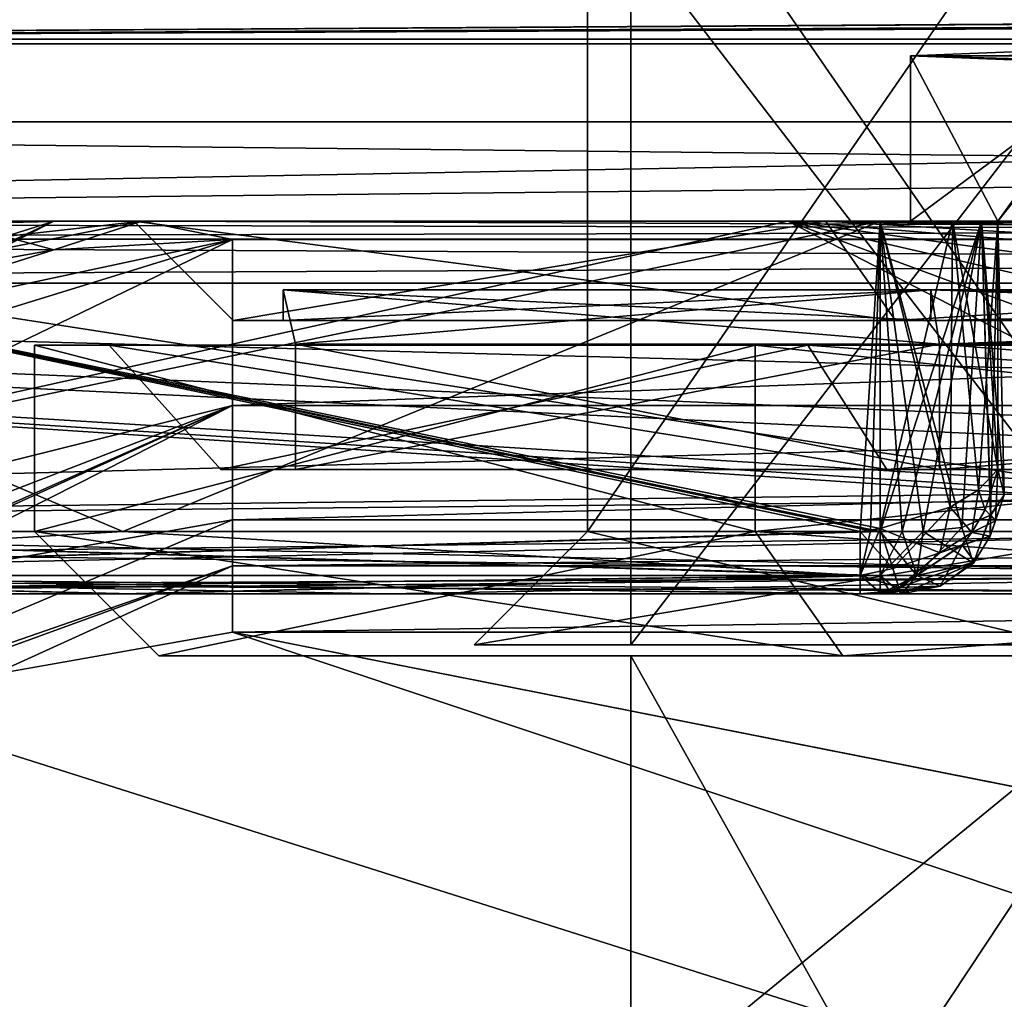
# Model space of a CAD drawing. Header units: metres. Extents: x -205 to 205, y -82 to 82.
# Tile 315 of 426: x 111 to 119, y -49 to -41. Entities that reach past the tile are written whole.
import ezdxf

# ---------------------------------------------------------------- set-up
doc = ezdxf.new("R2010")
doc.units = ezdxf.units.M
doc.layers.add('solid_PRT0003', color=7, linetype='CONTINUOUS')

msp = doc.modelspace()

# ---------------------------------------------------------------- linework, layer by layer
at = {"layer": 'solid_PRT0003'}
for points in [[(0, -75), (0, 75), (200, 75)], [(200, -75), (0, -75), (200, 75)], [(89.953697, -41.035542, 108.5), (173.489243, -37.5, 108.5), (88.489235, -37.5, 108.5)], [(89.953697, -41.035542, 108.5), (172.02478, -41.035538, 108.5), (173.489243, -37.5, 108.5)], [(120.135155, -45, 13.645904), (120.135147, -38.484272, 13.645911), (115.639236, -38.484272, 24.5)], [(115.639236, -45, 24.5), (115.639236, -38.484272, 24.5), (120.135147, -38.484272, 35.354088)], [(115.639236, -45, 24.5), (120.135155, -45, 13.645904), (115.639236, -38.484272, 24.5)], [(120.135155, -45, 35.354095), (115.639236, -45, 24.5), (120.135147, -38.484272, 35.354088)], [(90.963112, -40.026123, 108.410858), (168.489243, -41.072483, 108.410858), (93.489235, -41.072483, 108.410858)], [(90.963112, -40.026123, 108.410858), (171.015366, -40.026123, 108.410858), (168.489243, -41.072483, 108.410858)], [(120.382637, -45.910858, 35.106598), (120.382637, -40.199924, 35.106602), (115.989235, -40.199924, 24.5)], [(115.989235, -45.910858, 24.5), (115.989235, -40.199924, 24.5), (120.382637, -40.199924, 13.893398)], [(115.989235, -45.910858, 24.5), (120.382637, -45.910858, 35.106598), (115.989235, -40.199924, 24.5)], [(120.382637, -45.910858, 13.893401), (115.989235, -45.910858, 24.5), (120.382637, -40.199924, 13.893398)], [(111.887085, -40.722591, 75), (110.791389, -40.722591, 75), (93.489235, -41.072483, 108.410858)], [(150.091385, -40.722591, 75), (111.887085, -40.722591, 75), (93.489235, -41.072483, 108.410858)], [(151.187088, -40.722591, 75), (150.091385, -40.722591, 75), (93.489235, -41.072483, 108.410858)], [(161.731644, -40.722591, 75), (151.187088, -40.722591, 75), (93.489235, -41.072483, 108.410858)], [(165.102692, -40.722591, 75), (161.731644, -40.722591, 75), (93.489235, -41.072483, 108.410858)], [(168.489243, -40.722591, 75), (165.102692, -40.722591, 75), (93.489235, -41.072483, 108.410858)], [(168.489243, -41.072483, 108.410858), (168.489243, -40.722591, 75), (93.489235, -41.072483, 108.410858)], [(89.953697, -41.035542, 108.5), (93.489235, -42.5, 108.5), (172.02478, -41.035538, 108.5)], [(93.489235, -42.5, 108.5), (168.489243, -42.5, 108.5), (172.02478, -41.035538, 108.5)], [(119.947678, -41.104012, 54.124554), (118.239235, -41.170776, 60.499962), (118.941376, -42.5, 56.327274)], [(118.995476, -41.170712, 60.493748), (118.239235, -41.170776, 60.499962), (119.947678, -41.104012, 54.124554)], [(119.947678, -41.104012, 54.124554), (118.941376, -42.5, 56.327274), (122.585304, -42.5, 50.911667)], [(118.239235, -41.170776, 60.499962), (118.239227, -42.5, 60.5), (118.941376, -42.5, 56.327274)], [(118.239235, -41.170776, 60.499962), (119.947632, -41.237541, 66.875359), (118.239227, -42.5, 60.5)], [(118.995476, -41.170712, 60.493748), (120.602341, -41.233509, 66.490295), (118.239235, -41.170776, 60.499962)], [(120.602341, -41.233509, 66.490295), (119.947632, -41.237541, 66.875359), (118.239235, -41.170776, 60.499962)], [(119.947632, -41.237541, 66.875359), (118.941376, -42.5, 64.672729), (118.239227, -42.5, 60.5)], [(119.947632, -41.237541, 66.875359), (122.585304, -42.5, 70.088333), (118.941376, -42.5, 64.672729)], [(168.489243, -41.700001, 106.5), (168.489243, -42.5, 107), (93.489235, -42.5, 107)], [(168.489243, -41.700001, 104.5), (168.489243, -42.5, 105), (93.489235, -42.5, 105)], [(93.489235, -41.700001, 106.5), (93.489235, -42.5, 106), (168.489243, -42.5, 106)], [(93.489235, -41.700001, 106.5), (168.489243, -42.5, 106), (168.489243, -41.700001, 106.5)], [(168.489243, -41.700001, 102.5), (168.489243, -42.5, 103), (93.489235, -42.5, 103)], [(93.489235, -41.700001, 104.5), (93.489235, -42.5, 104), (168.489243, -42.5, 104)], [(168.489243, -41.700001, 104.5), (93.489235, -41.700001, 104.5), (168.489243, -42.5, 104)], [(168.489243, -41.700001, 100.5), (168.489243, -42.5, 101), (93.489235, -42.5, 101)], [(93.489235, -41.700001, 102.5), (93.489235, -42.5, 102), (168.489243, -42.5, 102)], [(168.489243, -41.700001, 102.5), (93.489235, -41.700001, 102.5), (168.489243, -42.5, 102)], [(168.489243, -41.700001, 98.5), (168.489243, -42.5, 99), (93.489235, -42.5, 99)], [(93.489235, -41.700001, 100.5), (93.489235, -42.5, 100), (168.489243, -42.5, 100)], [(168.489243, -41.700001, 100.5), (93.489235, -41.700001, 100.5), (168.489243, -42.5, 100)], [(168.489243, -41.700001, 96.5), (168.489243, -42.5, 97), (93.489235, -42.5, 97)], [(93.489235, -41.700001, 98.5), (93.489235, -42.5, 98), (168.489243, -42.5, 98)], [(168.489243, -41.700001, 98.5), (93.489235, -41.700001, 98.5), (168.489243, -42.5, 98)], [(168.489243, -41.700001, 94.5), (168.489243, -42.5, 95), (93.489235, -42.5, 95)], [(93.489235, -41.700001, 96.5), (93.489235, -42.5, 96), (168.489243, -42.5, 96)], [(168.489243, -41.700001, 96.5), (93.489235, -41.700001, 96.5), (168.489243, -42.5, 96)], [(168.489243, -41.700001, 92.5), (168.489243, -42.5, 93), (93.489235, -42.5, 93)], [(93.489235, -41.700001, 94.5), (93.489235, -42.5, 94), (168.489243, -42.5, 94)], [(168.489243, -41.700001, 94.5), (93.489235, -41.700001, 94.5), (168.489243, -42.5, 94)], [(168.489243, -41.700001, 90.5), (168.489243, -42.5, 91), (93.489235, -42.5, 91)], [(93.489235, -41.700001, 92.5), (93.489235, -42.5, 92), (168.489243, -42.5, 92)], [(168.489243, -41.700001, 92.5), (93.489235, -41.700001, 92.5), (168.489243, -42.5, 92)], [(168.489243, -41.700001, 88.5), (168.489243, -42.5, 89), (93.489235, -42.5, 89)], [(93.489235, -41.700001, 90.5), (93.489235, -42.5, 90), (168.489243, -42.5, 90)], [(168.489243, -41.700001, 90.5), (93.489235, -41.700001, 90.5), (168.489243, -42.5, 90)], [(168.489243, -41.700001, 86.5), (168.489243, -42.5, 87), (93.489235, -42.5, 87)], [(93.489235, -41.700001, 88.5), (93.489235, -42.5, 88), (168.489243, -42.5, 88)], [(168.489243, -41.700001, 88.5), (93.489235, -41.700001, 88.5), (168.489243, -42.5, 88)], [(168.489243, -41.700001, 84.5), (168.489243, -42.5, 85), (93.489235, -42.5, 85)], [(93.489235, -41.700001, 86.5), (93.489235, -42.5, 86), (168.489243, -42.5, 86)], [(168.489243, -41.700001, 86.5), (93.489235, -41.700001, 86.5), (168.489243, -42.5, 86)], [(168.489243, -41.700001, 82.5), (168.489243, -42.5, 83), (93.489235, -42.5, 83)], [(93.489235, -41.700001, 84.5), (93.489235, -42.5, 84), (168.489243, -42.5, 84)], [(168.489243, -41.700001, 84.5), (93.489235, -41.700001, 84.5), (168.489243, -42.5, 84)], [(168.489243, -41.700001, 80.5), (168.489243, -42.5, 81), (93.489235, -42.5, 81)], [(93.489235, -41.700001, 82.5), (93.489235, -42.5, 82), (168.489243, -42.5, 82)], [(168.489243, -41.700001, 82.5), (93.489235, -41.700001, 82.5), (168.489243, -42.5, 82)], [(168.489243, -41.700001, 78.5), (168.489243, -42.5, 79), (93.489235, -42.5, 79)], [(93.489235, -41.700001, 80.5), (93.489235, -42.5, 80), (168.489243, -42.5, 80)], [(168.489243, -41.700001, 80.5), (93.489235, -41.700001, 80.5), (168.489243, -42.5, 80)], [(168.489243, -41.700001, 76.5), (168.489243, -42.5, 77), (93.489235, -42.5, 77)], [(93.489235, -41.700001, 78.5), (93.489235, -42.5, 78), (168.489243, -42.5, 78)], [(168.489243, -41.700001, 78.5), (93.489235, -41.700001, 78.5), (168.489243, -42.5, 78)], [(93.489235, -41.700001, 76.5), (93.489235, -42.5, 76), (168.489243, -42.5, 76)], [(168.489243, -41.700001, 76.5), (93.489235, -41.700001, 76.5), (168.489243, -42.5, 76)], [(93.489235, -41.700001, 106.5), (168.489243, -41.700001, 106.5), (93.489235, -42.5, 107)], [(168.489243, -41.700001, 104.5), (93.489235, -42.5, 105), (93.489235, -41.700001, 104.5)], [(168.489243, -41.700001, 102.5), (93.489235, -42.5, 103), (93.489235, -41.700001, 102.5)], [(168.489243, -41.700001, 100.5), (93.489235, -42.5, 101), (93.489235, -41.700001, 100.5)], [(168.489243, -41.700001, 98.5), (93.489235, -42.5, 99), (93.489235, -41.700001, 98.5)], [(168.489243, -41.700001, 96.5), (93.489235, -42.5, 97), (93.489235, -41.700001, 96.5)], [(168.489243, -41.700001, 94.5), (93.489235, -42.5, 95), (93.489235, -41.700001, 94.5)], [(168.489243, -41.700001, 92.5), (93.489235, -42.5, 93), (93.489235, -41.700001, 92.5)], [(168.489243, -41.700001, 90.5), (93.489235, -42.5, 91), (93.489235, -41.700001, 90.5)], [(168.489243, -41.700001, 88.5), (93.489235, -42.5, 89), (93.489235, -41.700001, 88.5)], [(168.489243, -41.700001, 86.5), (93.489235, -42.5, 87), (93.489235, -41.700001, 86.5)], [(168.489243, -41.700001, 84.5), (93.489235, -42.5, 85), (93.489235, -41.700001, 84.5)], [(168.489243, -41.700001, 82.5), (93.489235, -42.5, 83), (93.489235, -41.700001, 82.5)], [(168.489243, -41.700001, 80.5), (93.489235, -42.5, 81), (93.489235, -41.700001, 80.5)], [(168.489243, -41.700001, 78.5), (93.489235, -42.5, 79), (93.489235, -41.700001, 78.5)], [(168.489243, -41.700001, 76.5), (93.489235, -42.5, 77), (93.489235, -41.700001, 76.5)], [(93.489235, -42.5, 108.5), (168.489243, -42.5, 107), (168.489243, -42.5, 108.5)], [(93.489235, -42.5, 108.5), (93.489235, -42.5, 107), (168.489243, -42.5, 107)], [(93.489235, -42.5, 106), (168.489243, -42.5, 105), (168.489243, -42.5, 106)], [(93.489235, -42.5, 106), (93.489235, -42.5, 105), (168.489243, -42.5, 105)], [(93.489235, -42.5, 104), (168.489243, -42.5, 103), (168.489243, -42.5, 104)], [(93.489235, -42.5, 104), (93.489235, -42.5, 103), (168.489243, -42.5, 103)], [(93.489235, -42.5, 102), (168.489243, -42.5, 101), (168.489243, -42.5, 102)], [(93.489235, -42.5, 102), (93.489235, -42.5, 101), (168.489243, -42.5, 101)], [(93.489235, -42.5, 100), (168.489243, -42.5, 99), (168.489243, -42.5, 100)], [(93.489235, -42.5, 100), (93.489235, -42.5, 99), (168.489243, -42.5, 99)], [(93.489235, -42.5, 98), (168.489243, -42.5, 97), (168.489243, -42.5, 98)], [(93.489235, -42.5, 98), (93.489235, -42.5, 97), (168.489243, -42.5, 97)], [(93.489235, -42.5, 96), (168.489243, -42.5, 95), (168.489243, -42.5, 96)], [(93.489235, -42.5, 96), (93.489235, -42.5, 95), (168.489243, -42.5, 95)], [(93.489235, -42.5, 94), (168.489243, -42.5, 93), (168.489243, -42.5, 94)], [(93.489235, -42.5, 94), (93.489235, -42.5, 93), (168.489243, -42.5, 93)], [(93.489235, -42.5, 92), (168.489243, -42.5, 91), (168.489243, -42.5, 92)], [(93.489235, -42.5, 92), (93.489235, -42.5, 91), (168.489243, -42.5, 91)], [(93.489235, -42.5, 90), (168.489243, -42.5, 89), (168.489243, -42.5, 90)], [(93.489235, -42.5, 90), (93.489235, -42.5, 89), (168.489243, -42.5, 89)], [(93.489235, -42.5, 88), (168.489243, -42.5, 87), (168.489243, -42.5, 88)], [(93.489235, -42.5, 88), (93.489235, -42.5, 87), (168.489243, -42.5, 87)], [(93.489235, -42.5, 86), (168.489243, -42.5, 85), (168.489243, -42.5, 86)], [(93.489235, -42.5, 86), (93.489235, -42.5, 85), (168.489243, -42.5, 85)], [(93.489235, -42.5, 84), (168.489243, -42.5, 83), (168.489243, -42.5, 84)], [(93.489235, -42.5, 84), (93.489235, -42.5, 83), (168.489243, -42.5, 83)], [(93.489235, -42.5, 82), (168.489243, -42.5, 81), (168.489243, -42.5, 82)], [(93.489235, -42.5, 82), (93.489235, -42.5, 81), (168.489243, -42.5, 81)], [(93.489235, -42.5, 80), (168.489243, -42.5, 79), (168.489243, -42.5, 80)], [(93.489235, -42.5, 80), (93.489235, -42.5, 79), (168.489243, -42.5, 79)], [(93.489235, -42.5, 78), (168.489243, -42.5, 77), (168.489243, -42.5, 78)], [(93.489235, -42.5, 78), (93.489235, -42.5, 77), (168.489243, -42.5, 77)], [(93.489235, -42.5, 76), (168.489243, -42.5, 75.5), (168.489243, -42.5, 76)], [(93.489235, -42.5, 76), (93.489235, -42.5, 75.5), (168.489243, -42.5, 75.5)], [(93.489235, -42.646446, 75.146446), (168.489243, -42.5, 75.5), (93.489235, -42.5, 75.5)], [(168.489243, -42.646446, 75.146446), (168.489243, -42.5, 75.5), (93.489235, -42.646446, 75.146446)], [(130.989243, -42.5, 43.5), (168.489243, -42.5, 45.5), (93.489235, -42.5, 45.5)], [(168.489243, -42.646446, 45.853554), (93.489235, -42.5, 45.5), (168.489243, -42.5, 45.5)], [(93.489235, -42.5, 45.5), (110.013802, -42.5, 14.774105), (111.528358, -42.5, 13.824964)], [(111.989235, -42.5, 24.5), (93.489235, -42.5, 45.5), (111.528358, -42.5, 13.824964)], [(117.554207, -42.5, 37.935024), (130.989243, -42.5, 43.5), (93.489235, -42.5, 45.5)], [(111.989235, -42.5, 24.5), (117.554207, -42.5, 37.935024), (93.489235, -42.5, 45.5)], [(93.489235, -42.646446, 45.853554), (93.489235, -42.5, 45.5), (168.489243, -42.646446, 45.853554)], [(122.097527, -45, 48), (105.989258, -42.5, 48), (105.967438, -45, 48)], [(105.967438, -45, 73), (117.250977, -42.5, 73), (122.097527, -45, 73)], [(105.967438, -45, 73), (105.989258, -42.5, 73), (117.250977, -42.5, 73)], [(105.989258, -42.5, 57), (105.967438, -45, 57), (111.900681, -45, 57)], [(105.967438, -45, 55), (105.989258, -42.5, 55), (117.996452, -42.5, 55)], [(117.996452, -45, 55), (105.967438, -45, 55), (117.996452, -42.5, 55)], [(111.900681, -45, 64), (105.967438, -45, 64), (105.989258, -42.5, 64)], [(105.967438, -45, 66), (117.996452, -45, 66), (105.989258, -42.5, 66)], [(122.097527, -45, 48), (117.251396, -42.5, 48), (105.989258, -42.5, 48)], [(105.989258, -42.5, 55), (105.989258, -42.5, 48), (117.251396, -42.5, 48)], [(105.989258, -42.5, 55), (117.251396, -42.5, 48), (117.996452, -42.5, 55)], [(117.996452, -42.5, 66), (117.250977, -42.5, 73), (105.989258, -42.5, 73)], [(105.989258, -42.5, 66), (117.996452, -42.5, 66), (105.989258, -42.5, 73)], [(105.989258, -42.5, 57), (117.916153, -44.993767, 57), (117.996452, -44.975231, 57)], [(117.996452, -42.5, 57), (105.989258, -42.5, 57), (117.996452, -44.975231, 57)], [(105.989258, -42.5, 57), (117.833916, -45, 57), (117.916153, -44.993767, 57)], [(105.989258, -42.5, 57), (111.900681, -45, 57), (117.833916, -45, 57)], [(105.989258, -42.5, 64), (105.989258, -42.5, 57), (117.996452, -42.5, 57)], [(105.989258, -42.5, 64), (117.996452, -42.5, 57), (117.996452, -42.5, 64)], [(111.900681, -45, 64), (105.989258, -42.5, 64), (117.996452, -42.5, 64)], [(117.996452, -45, 66), (117.996452, -42.5, 66), (105.989258, -42.5, 66)], [(111.338242, -42.502602, 13.83226), (108.55529, -43.914734, 12.646502), (108.520813, -43.964466, 12.5)], [(110.143333, -42.880436, 12.5), (111.338242, -42.502602, 13.83226), (108.520813, -43.964466, 12.5)], [(111.338242, -42.502602, 13.83226), (108.587418, -43.790237, 12.882648), (108.55529, -43.914734, 12.646502)], [(111.338242, -42.502602, 13.83226), (110.005211, -42.53315, 14.375245), (108.587418, -43.790237, 12.882648)], [(111.338242, -42.502602, 13.83226), (110.013802, -42.5, 14.774105), (110.005211, -42.53315, 14.375245)], [(111.338242, -42.502602, 13.83226), (111.528358, -42.5, 13.824964), (110.013802, -42.5, 14.774105)], [(110.143333, -42.880436, 12.5), (112.056351, -42.5, 3.5), (112.056351, -42.5, 12.5)], [(110.143333, -42.880436, 12.5), (112.056351, -42.5, 12.5), (111.338242, -42.502602, 13.83226)], [(110.950867, -42.623741, 3.5), (112.056351, -42.5, 3.5), (110.143333, -42.880436, 12.5)], [(110.950867, -42.623741, 3.5), (111.344574, -42.731644, 3.5), (112.056351, -42.5, 3.5)], [(111.338242, -42.502602, 13.83226), (112.056351, -42.5, 12.5), (111.528358, -42.5, 13.824964)], [(112.056351, -42.5, 3.5), (111.344574, -42.731644, 3.5), (112.783806, -42.647507, 3.5)], [(111.989235, -42.5, 24.5), (111.528358, -42.5, 13.824964), (112.056351, -42.5, 12.5)], [(117.833916, -45, 64), (111.900681, -45, 64), (117.996452, -42.5, 64)], [(117.554207, -42.5, 11.064974), (111.989235, -42.5, 24.5), (112.056351, -42.5, 12.5)], [(118.119934, -43.299999, 37.369385), (117.554207, -42.5, 37.935024), (111.989235, -42.5, 24.5)], [(112.789238, -43.299999, 24.5), (111.989235, -42.5, 24.5), (117.554207, -42.5, 11.064974)], [(118.119934, -43.299999, 37.369385), (111.989235, -42.5, 24.5), (112.789238, -43.299999, 24.5)], [(112.056351, -42.5, 3.5), (112.783806, -42.647507, 3.5), (149.216187, -42.647507, 3.5)], [(112.056351, -42.5, 3.5), (149.216187, -42.647507, 3.5), (149.922119, -42.5, 3.5)], [(130.989243, -42.5, 5.5), (112.056351, -42.5, 12.5), (112.056351, -42.5, 3.5)], [(117.554207, -42.5, 11.064974), (112.056351, -42.5, 12.5), (130.989243, -42.5, 5.5)], [(130.989243, -42.5, 5.5), (112.056351, -42.5, 3.5), (149.922119, -42.5, 3.5)], [(112.789238, -43.299999, 24.5), (117.554207, -42.5, 11.064974), (118.119934, -43.299999, 11.630616)], [(117.250977, -42.5, 73), (128.42749, -42.5, 73), (122.097527, -45, 73)], [(122.585304, -42.5, 70.088333), (128.42749, -42.5, 73), (117.250977, -42.5, 73)], [(118.811081, -42.5, 65.579964), (122.585304, -42.5, 70.088333), (117.250977, -42.5, 73)], [(117.996452, -42.5, 66), (118.811081, -42.5, 65.579964), (117.250977, -42.5, 73)], [(128.42749, -42.577667, 48), (128.42749, -42.5, 48), (117.251396, -42.5, 48)], [(122.585304, -42.5, 50.911667), (117.251396, -42.5, 48), (128.42749, -42.5, 48)], [(128.42749, -42.655334, 48), (128.42749, -42.577667, 48), (117.251396, -42.5, 48)], [(127.877182, -43.372204, 48), (128.42749, -42.655334, 48), (117.251396, -42.5, 48)], [(126.983681, -43.834423, 48), (127.877182, -43.372204, 48), (117.251396, -42.5, 48)], [(125.476173, -44.396141, 48), (126.983681, -43.834423, 48), (117.251396, -42.5, 48)], [(123.635963, -44.863613, 48), (125.476173, -44.396141, 48), (117.251396, -42.5, 48)], [(122.097527, -45, 48), (123.635963, -44.863613, 48), (117.251396, -42.5, 48)], [(122.585304, -42.5, 50.911667), (117.996452, -42.5, 55), (117.251396, -42.5, 48)], [(118.119934, -43.299999, 11.630616), (117.554207, -42.5, 11.064974), (130.989243, -42.5, 5.5)], [(130.989243, -43.299999, 42.700001), (130.989243, -42.5, 43.5), (117.554207, -42.5, 37.935024)], [(118.119934, -43.299999, 37.369385), (130.989243, -43.299999, 42.700001), (117.554207, -42.5, 37.935024)], [(117.916153, -44.993767, 64), (117.833916, -45, 64), (117.996452, -42.5, 64)], [(117.996452, -44.975231, 64), (117.916153, -44.993767, 64), (117.996452, -42.5, 64)], [(118.557808, -44.80357, 56.827576), (117.996452, -42.5, 57), (117.996452, -44.975231, 57)], [(118.239227, -42.5, 60.5), (117.996452, -42.5, 64), (117.996452, -42.5, 57)], [(118.576424, -42.5, 56.814644), (118.239227, -42.5, 60.5), (117.996452, -42.5, 57)], [(118.557808, -44.80357, 56.827576), (118.576424, -42.5, 56.814644), (117.996452, -42.5, 57)], [(118.811081, -42.5, 55.42004), (117.996452, -45, 55), (117.996452, -42.5, 55)], [(122.585304, -42.5, 50.911667), (118.811081, -42.5, 55.42004), (117.996452, -42.5, 55)], [(118.171341, -45, 55.015411), (117.996452, -45, 55), (118.811081, -42.5, 55.42004)], [(118.576424, -42.5, 64.185356), (117.996452, -44.975231, 64), (117.996452, -42.5, 64)], [(118.576424, -42.5, 64.185356), (117.996452, -42.5, 64), (118.239227, -42.5, 60.5)], [(118.557884, -44.803532, 64.172478), (117.996452, -44.975231, 64), (118.576424, -42.5, 64.185356)], [(118.652084, -44.96714, 65.755074), (118.811081, -42.5, 65.579964), (117.996452, -42.5, 66)], [(118.171341, -45, 65.984589), (117.996452, -42.5, 66), (117.996452, -45, 66)], [(118.340851, -45, 65.93882), (117.996452, -42.5, 66), (118.171341, -45, 65.984589)], [(118.652084, -44.96714, 65.755074), (117.996452, -42.5, 66), (118.340851, -45, 65.93882)], [(118.119934, -43.299999, 11.630616), (130.989243, -42.5, 5.5), (130.989243, -43.299999, 6.3)], [(118.340851, -45, 55.061176), (118.171341, -45, 55.015411), (118.811081, -42.5, 55.42004)], [(118.576424, -42.5, 64.185356), (118.239227, -42.5, 60.5), (118.941376, -42.5, 64.672729)], [(118.576424, -42.5, 56.814644), (118.941376, -42.5, 56.327274), (118.239227, -42.5, 60.5)], [(118.652275, -44.967075, 55.245087), (118.340851, -45, 55.061176), (118.811081, -42.5, 55.42004)], [(118.787514, -44.662399, 56.611729), (118.576424, -42.5, 56.814644), (118.557808, -44.80357, 56.827576)], [(118.787575, -44.662354, 64.388344), (118.557884, -44.803532, 64.172478), (118.576424, -42.5, 64.185356)], [(118.787575, -44.662354, 64.388344), (118.576424, -42.5, 64.185356), (118.941376, -42.5, 64.672729)], [(118.941376, -44.5, 56.327274), (118.941376, -42.5, 56.327274), (118.576424, -42.5, 56.814644)], [(118.941376, -44.5, 56.327274), (118.576424, -42.5, 56.814644), (118.787514, -44.662399, 56.611729)], [(118.652084, -44.96714, 65.755074), (118.884918, -44.86681, 65.458931), (118.811081, -42.5, 65.579964)], [(118.88456, -44.867088, 55.540375), (118.652275, -44.967075, 55.245087), (118.811081, -42.5, 55.42004)], [(118.941376, -44.5, 64.672729), (118.787575, -44.662354, 64.388344), (118.941376, -42.5, 64.672729)], [(118.811081, -42.5, 65.579964), (118.941376, -42.5, 64.672729), (122.585304, -42.5, 70.088333)], [(118.941376, -44.5, 64.672729), (118.941376, -42.5, 64.672729), (118.811081, -42.5, 65.579964)], [(122.585304, -42.5, 50.911667), (118.941376, -42.5, 56.327274), (118.811081, -42.5, 55.42004)], [(118.88456, -44.867088, 55.540375), (118.811081, -42.5, 55.42004), (118.941376, -42.5, 56.327274)], [(118.993294, -44.704075, 65.079422), (118.941376, -44.5, 64.672729), (118.811081, -42.5, 65.579964)], [(118.884918, -44.86681, 65.458931), (118.993294, -44.704075, 65.079422), (118.811081, -42.5, 65.579964)], [(118.993263, -44.704212, 55.920277), (118.88456, -44.867088, 55.540375), (118.941376, -42.5, 56.327274)], [(118.993263, -44.704212, 55.920277), (118.941376, -42.5, 56.327274), (118.941376, -44.5, 56.327274)], [(110.950867, -42.623741, 3.5), (109.900154, -42.988811, 3.5), (111.344574, -42.731644, 3.5)], [(93.489235, -42.646446, 45.853554), (168.489243, -43, 46), (93.489235, -43, 46)], [(93.489235, -42.646446, 45.853554), (168.489243, -42.646446, 45.853554), (168.489243, -43, 46)], [(168.489243, -42.646446, 75.146446), (93.489235, -43, 75), (168.489243, -43, 75)], [(168.489243, -42.646446, 75.146446), (93.489235, -42.646446, 75.146446), (93.489235, -43, 75)], [(107.070961, -45.414322, 3.196684), (112.783806, -43.983814, 3.112886), (112.783806, -42.647507, 3.5)], [(108.520813, -43.964466, 3.444855), (107.070961, -45.414322, 3.196684), (112.783806, -42.647507, 3.5)], [(109.155533, -43.427498, 3.489896), (108.520813, -43.964466, 3.444855), (112.783806, -42.647507, 3.5)], [(111.344574, -42.731644, 3.5), (109.155533, -43.427498, 3.489896), (112.783806, -42.647507, 3.5)], [(112.783806, -43.983814, 3.112886), (149.216187, -43.983814, 3.112886), (149.216187, -42.647507, 3.5)], [(112.783806, -43.983814, 3.112886), (149.216187, -42.647507, 3.5), (112.783806, -42.647507, 3.5)], [(111.344574, -42.731644, 3.5), (109.900154, -42.988811, 3.5), (109.155533, -43.427498, 3.489896)], [(93.489235, -45, 46), (168.489243, -43, 46), (130.989243, -44.558178, 46)], [(93.489235, -43, 46), (168.489243, -43, 46), (93.489235, -45, 46)], [(168.489243, -45, 75), (93.489235, -43, 75), (130.989227, -44.558178, 75)], [(168.489243, -43, 75), (93.489235, -43, 75), (168.489243, -45, 75)], [(93.489235, -43, 75), (128.312805, -44.668198, 75), (130.989227, -44.558178, 75)], [(93.489235, -43, 75), (125.052086, -44.940296, 75), (128.312805, -44.668198, 75)], [(93.489235, -43, 75), (124.378845, -44.985603, 75), (125.052086, -44.940296, 75)], [(93.489235, -43, 75), (123.773804, -45, 75), (124.378845, -44.985603, 75)], [(93.489235, -43, 75), (93.489235, -45, 75), (123.773804, -45, 75)], [(113.189232, -43.054077, 24.5), (113.189247, -43.299999, 24.499985), (118.403053, -43.299999, 11.913191)], [(118.402733, -43.054077, 37.086502), (113.189247, -43.299999, 24.499985), (113.189232, -43.054077, 24.5)], [(113.189232, -43.054077, 24.5), (118.403053, -43.299999, 11.913191), (118.402733, -43.054077, 11.913499)], [(113.189232, -43.054077, 24.5), (113.289238, -43.489967, 24.5), (118.473442, -43.489967, 37.015789)], [(113.189232, -43.054077, 24.5), (118.402733, -43.054077, 11.913499), (113.289238, -43.489967, 24.5)], [(118.402733, -43.054077, 37.086502), (113.189232, -43.054077, 24.5), (118.473442, -43.489967, 37.015789)], [(118.402733, -43.054077, 37.086502), (118.403122, -43.299999, 37.08688), (113.189247, -43.299999, 24.499985)], [(118.402733, -43.054077, 11.913499), (118.473442, -43.489967, 11.98421), (113.289238, -43.489967, 24.5)], [(118.402733, -43.054077, 37.086502), (130.989243, -43.054077, 42.299999), (118.403122, -43.299999, 37.08688)], [(118.402733, -43.054077, 11.913499), (118.403053, -43.299999, 11.913191), (130.989243, -43.299999, 6.7)], [(118.402733, -43.054077, 11.913499), (130.989243, -43.299999, 6.7), (130.989243, -43.054077, 6.7)], [(118.402733, -43.054077, 37.086502), (118.473442, -43.489967, 37.015789), (130.989243, -43.489967, 42.200001)], [(118.402733, -43.054077, 37.086502), (130.989243, -43.489967, 42.200001), (130.989243, -43.266361, 42.225319)], [(118.402733, -43.054077, 11.913499), (130.989243, -43.054077, 6.7), (118.473442, -43.489967, 11.98421)], [(118.402733, -43.054077, 37.086502), (130.989243, -43.266361, 42.225319), (130.989243, -43.054077, 42.299999)], [(130.989243, -43.054077, 42.299999), (130.989243, -43.299999, 42.299999), (118.403122, -43.299999, 37.08688)], [(130.989243, -43.266361, 6.77468), (118.473442, -43.489967, 11.98421), (130.989243, -43.054077, 6.7)], [(130.989243, -43.266361, 6.77468), (130.989243, -43.489967, 6.8), (118.473442, -43.489967, 11.98421)], [(113.189247, -43.299999, 24.499985), (112.789238, -43.299999, 24.5), (118.119934, -43.299999, 11.630616)], [(113.189247, -43.299999, 24.499985), (118.119934, -43.299999, 37.369385), (112.789238, -43.299999, 24.5)], [(118.403053, -43.299999, 11.913191), (113.189247, -43.299999, 24.499985), (118.119934, -43.299999, 11.630616)], [(113.189247, -43.299999, 24.499985), (118.403122, -43.299999, 37.08688), (118.119934, -43.299999, 37.369385)], [(130.989243, -43.299999, 42.299999), (130.989243, -43.299999, 42.700001), (118.119934, -43.299999, 37.369385)], [(118.403053, -43.299999, 11.913191), (118.119934, -43.299999, 11.630616), (130.989243, -43.299999, 6.3)], [(118.403122, -43.299999, 37.08688), (130.989243, -43.299999, 42.299999), (118.119934, -43.299999, 37.369385)], [(130.989243, -43.299999, 6.7), (118.403053, -43.299999, 11.913191), (130.989243, -43.299999, 6.3)], [(111.189232, -43.5, 24.499994), (111.789238, -43.5, 24.500004), (116.988441, -43.5, 10.499375)], [(116.988457, -43.5, 38.500641), (111.789238, -43.5, 24.500004), (111.189232, -43.5, 24.499994)], [(116.988441, -43.5, 10.499375), (116.988518, -45, 10.499286), (111.189232, -45, 24.5)], [(111.189232, -43.5, 24.499994), (111.189232, -45, 24.5), (116.988518, -45, 38.500713)], [(111.189232, -43.5, 24.499994), (116.988441, -43.5, 10.499375), (111.189232, -45, 24.5)], [(116.988457, -43.5, 38.500641), (111.189232, -43.5, 24.499994), (116.988518, -45, 38.500713)], [(112.689247, -44.5, 24.499998), (111.789238, -43.5, 24.500004), (117.412704, -43.5, 38.076363)], [(116.988457, -43.5, 38.500641), (117.412704, -43.5, 38.076363), (111.789238, -43.5, 24.500004)], [(118.049126, -44.5, 11.560001), (117.41272, -43.5, 10.92362), (111.789238, -43.5, 24.500004)], [(116.988441, -43.5, 10.499375), (111.789238, -43.5, 24.500004), (117.41272, -43.5, 10.92362)], [(112.689247, -44.5, 24.499998), (118.049126, -44.5, 11.560001), (111.789238, -43.5, 24.500004)], [(118.049141, -44.5, 37.440014), (112.689247, -44.5, 24.499998), (117.412704, -43.5, 38.076363)], [(113.289238, -43.489967, 24.5), (113.289246, -44.5, 24.5), (118.473389, -44.5, 37.015736)], [(113.289238, -43.489967, 24.5), (118.473442, -43.489967, 11.98421), (113.289246, -44.5, 24.5)], [(118.473442, -43.489967, 37.015789), (113.289238, -43.489967, 24.5), (118.473389, -44.5, 37.015736)], [(118.473442, -43.489967, 11.98421), (118.473404, -44.5, 11.98425), (113.289246, -44.5, 24.5)], [(116.988441, -43.5, 10.499375), (117.41272, -43.5, 10.92362), (130.989243, -43.5, 5.3)], [(116.988441, -43.5, 10.499375), (130.989243, -43.5, 5.3), (130.989243, -43.5, 4.7)], [(116.988441, -43.5, 10.499375), (130.989243, -43.5, 4.7), (116.988518, -45, 10.499286)], [(130.989243, -43.5, 44.299999), (117.412704, -43.5, 38.076363), (116.988457, -43.5, 38.500641)], [(116.988457, -43.5, 38.500641), (116.988518, -45, 38.500713), (130.989243, -45, 44.299999)], [(130.989243, -43.5, 44.299999), (116.988457, -43.5, 38.500641), (130.989243, -45, 44.299999)], [(130.989243, -43.5, 4.7), (130.989243, -45, 4.7), (116.988518, -45, 10.499286)], [(118.049141, -44.5, 37.440014), (117.412704, -43.5, 38.076363), (130.989243, -43.5, 43.700001)], [(130.989243, -43.5, 44.299999), (130.989243, -43.5, 43.700001), (117.412704, -43.5, 38.076363)], [(130.989243, -44.5, 6.2), (130.989243, -43.5, 5.3), (117.41272, -43.5, 10.92362)], [(118.049126, -44.5, 11.560001), (130.989243, -44.5, 6.2), (117.41272, -43.5, 10.92362)], [(118.049141, -44.5, 37.440014), (130.989243, -43.5, 43.700001), (130.989243, -44.5, 42.799999)], [(118.473442, -43.489967, 37.015789), (118.473389, -44.5, 37.015736), (130.989243, -44.5, 42.200001)], [(130.989243, -43.489967, 6.8), (130.989243, -44.5, 6.8), (118.473404, -44.5, 11.98425)], [(118.473442, -43.489967, 11.98421), (130.989243, -43.489967, 6.8), (118.473404, -44.5, 11.98425)], [(118.473442, -43.489967, 37.015789), (130.989243, -44.5, 42.200001), (130.989243, -43.489967, 42.200001)], [(107.070961, -45.414322, 3.196684), (105.803764, -46.681515, 3.004873), (112.783806, -43.983814, 3.112886)], [(106.086479, -47.01844, 2.585031), (112.783806, -43.983814, 3.112886), (105.803764, -46.681515, 3.004873)], [(106.086479, -47.01844, 2.585031), (106.295685, -47.267757, 2.071429), (112.783806, -43.983814, 3.112886)], [(109.331551, -45.515003, 2.071429), (112.783806, -43.983814, 3.112886), (106.295685, -47.267757, 2.071429)], [(109.331551, -45.515003, 2.071429), (112.783806, -44.906277, 2.071429), (112.783806, -43.983814, 3.112886)], [(112.783806, -44.906277, 2.071429), (149.216187, -44.906277, 2.071429), (149.216187, -43.983814, 3.112886)], [(112.783806, -43.983814, 3.112886), (112.783806, -44.906277, 2.071429), (149.216187, -43.983814, 3.112886)], [(113.289246, -44.5, 24.5), (118.049126, -44.5, 11.560001), (112.689247, -44.5, 24.499998)], [(113.289246, -44.5, 24.5), (112.689247, -44.5, 24.499998), (118.049141, -44.5, 37.440014)], [(113.289246, -44.5, 24.5), (118.473404, -44.5, 11.98425), (118.049126, -44.5, 11.560001)], [(118.473389, -44.5, 37.015736), (113.289246, -44.5, 24.5), (118.049141, -44.5, 37.440014)], [(130.989243, -44.5, 6.8), (130.989243, -44.5, 6.2), (118.049126, -44.5, 11.560001)], [(118.473404, -44.5, 11.98425), (130.989243, -44.5, 6.8), (118.049126, -44.5, 11.560001)], [(118.473389, -44.5, 37.015736), (118.049141, -44.5, 37.440014), (130.989243, -44.5, 42.799999)], [(130.989243, -44.5, 42.200001), (118.473389, -44.5, 37.015736), (130.989243, -44.5, 42.799999)], [(118.840485, -44.825153, 56.455372), (118.941376, -44.5, 56.327274), (118.787514, -44.662399, 56.611729)], [(118.840462, -44.825199, 64.544601), (118.787575, -44.662354, 64.388344), (118.941376, -44.5, 64.672729)], [(118.922882, -44.911888, 64.886009), (118.840462, -44.825199, 64.544601), (118.941376, -44.5, 64.672729)], [(118.922867, -44.911964, 56.113945), (118.941376, -44.5, 56.327274), (118.840485, -44.825153, 56.455372)], [(118.922867, -44.911964, 56.113945), (118.993263, -44.704212, 55.920277), (118.941376, -44.5, 56.327274)], [(118.922882, -44.911888, 64.886009), (118.941376, -44.5, 64.672729), (118.993294, -44.704075, 65.079422)], [(130.989243, -44.558178, 46), (128.312836, -44.668194, 46), (93.489235, -45, 46)], [(128.312836, -44.668194, 46), (123.773804, -45, 46), (93.489235, -45, 46)], [(118.840485, -44.825153, 56.455372), (118.787514, -44.662399, 56.611729), (118.557808, -44.80357, 56.827576)], [(118.733604, -45.007656, 64.488899), (118.557884, -44.803532, 64.172478), (118.787575, -44.662354, 64.388344)], [(118.840462, -44.825199, 64.544601), (118.733604, -45.007656, 64.488899), (118.787575, -44.662354, 64.388344)], [(118.8797, -45.037056, 56.035065), (118.88456, -44.867088, 55.540375), (118.993263, -44.704212, 55.920277)], [(118.922867, -44.911964, 56.113945), (118.8797, -45.037056, 56.035065), (118.993263, -44.704212, 55.920277)], [(118.922882, -44.911888, 64.886009), (118.993294, -44.704075, 65.079422), (118.884918, -44.86681, 65.458931)], [(118.096985, -45.29686, 64.130623), (117.996452, -44.975231, 64), (118.557884, -44.803532, 64.172478)], [(118.476517, -45.17128, 56.747215), (118.557808, -44.80357, 56.827576), (117.996452, -44.975231, 57)], [(118.096985, -45.29686, 64.130623), (118.557884, -44.803532, 64.172478), (118.476509, -45.17128, 64.252785)], [(118.476509, -45.17128, 64.252785), (118.557884, -44.803532, 64.172478), (118.733604, -45.007656, 64.488899)], [(118.476517, -45.17128, 56.747215), (118.733604, -45.007656, 56.511097), (118.557808, -44.80357, 56.827576)], [(118.733604, -45.007656, 56.511097), (118.840485, -44.825153, 56.455372), (118.557808, -44.80357, 56.827576)], [(118.922867, -44.911964, 56.113945), (118.840485, -44.825153, 56.455372), (118.733604, -45.007656, 56.511097)], [(118.922882, -44.911888, 64.886009), (118.733604, -45.007656, 64.488899), (118.840462, -44.825199, 64.544601)], [(106.532867, -47.550419, 1.654846), (112.783806, -45.275261, 1.654846), (112.783806, -44.906277, 2.071429)], [(109.331551, -45.515003, 2.071429), (106.532867, -47.550419, 1.654846), (112.783806, -44.906277, 2.071429)], [(112.783806, -45.275261, 1.654846), (149.216187, -45.275261, 1.654846), (149.216187, -44.906277, 2.071429)], [(112.783806, -45.275261, 1.654846), (149.216187, -44.906277, 2.071429), (112.783806, -44.906277, 2.071429)], [(118.746552, -45.252563, 65.43644), (118.884918, -44.86681, 65.458931), (118.652084, -44.96714, 65.755074)], [(118.746529, -45.25259, 55.563557), (118.652275, -44.967075, 55.245087), (118.88456, -44.867088, 55.540375)], [(118.922882, -44.911888, 64.886009), (118.879715, -45.037022, 64.964912), (118.733604, -45.007656, 64.488899)], [(118.922867, -44.911964, 56.113945), (118.733604, -45.007656, 56.511097), (118.8797, -45.037056, 56.035065)], [(118.746529, -45.25259, 55.563557), (118.88456, -44.867088, 55.540375), (118.8797, -45.037056, 56.035065)], [(118.746552, -45.252563, 65.43644), (118.879715, -45.037022, 64.964912), (118.884918, -44.86681, 65.458931)], [(118.922882, -44.911888, 64.886009), (118.884918, -44.86681, 65.458931), (118.879715, -45.037022, 64.964912)], [(123.773804, -45.353504, 46.146397), (93.489235, -45, 46), (123.773804, -45, 46)], [(123.773804, -45.353504, 46.146397), (93.489235, -45.353554, 46.146446), (93.489235, -45, 46)], [(93.489235, -45.353554, 74.853554), (123.773804, -45, 75), (93.489235, -45, 75)], [(123.773804, -45.353527, 74.853577), (123.773804, -45, 75), (93.489235, -45.353554, 74.853554)], [(105.967438, -45.35355, 47.853558), (122.097527, -45, 48), (105.967438, -45, 48)], [(122.097527, -45.353565, 47.853542), (122.097527, -45, 48), (105.967438, -45.35355, 47.853558)], [(122.097527, -45.353542, 73.146431), (105.967438, -45, 73), (122.097527, -45, 73)], [(105.967438, -45.35355, 73.146446), (105.967438, -45, 73), (122.097527, -45.353542, 73.146431)], [(105.967438, -45.35355, 56.853558), (117.833916, -45, 57), (111.900681, -45, 57)], [(117.833916, -45.353554, 56.853554), (117.833916, -45, 57), (105.967438, -45.35355, 56.853558)], [(105.967438, -45.35355, 56.853558), (111.900681, -45, 57), (105.967438, -45, 57)], [(117.996452, -45.353554, 55.146446), (105.967438, -45, 55), (117.996452, -45, 55)], [(105.967438, -45.35355, 55.146446), (105.967438, -45, 55), (117.996452, -45.353554, 55.146446)], [(117.833916, -45.353554, 64.146446), (105.967438, -45, 64), (111.900681, -45, 64)], [(105.967438, -45.35355, 64.146446), (105.967438, -45, 64), (117.833916, -45.353554, 64.146446)], [(105.967438, -45.35355, 65.853554), (117.996452, -45, 66), (105.967438, -45, 66)], [(117.996452, -45.353565, 65.853539), (117.996452, -45, 66), (105.967438, -45.35355, 65.853554)], [(111.189232, -45, 24.5), (112.18924, -46, 24.5), (117.695671, -46, 37.793648)], [(111.189232, -45, 24.5), (116.988518, -45, 10.499286), (112.18924, -46, 24.5)], [(116.988518, -45, 38.500713), (111.189232, -45, 24.5), (117.695671, -46, 37.793648)], [(117.833916, -45.353554, 64.146446), (111.900681, -45, 64), (117.833916, -45, 64)], [(116.988518, -45, 10.499286), (117.695671, -46, 11.206351), (112.18924, -46, 24.5)], [(114.728378, -45.910858, 24.5), (115.639236, -45, 24.5), (120.135155, -45, 35.354095)], [(114.728378, -45.910858, 24.5), (119.491074, -45.910858, 13.001837), (115.639236, -45, 24.5)], [(119.491074, -45.910858, 35.998165), (114.728378, -45.910858, 24.5), (120.135155, -45, 35.354095)], [(119.491074, -45.910858, 13.001837), (120.135155, -45, 13.645904), (115.639236, -45, 24.5)], [(116.988518, -45, 38.500713), (117.695671, -46, 37.793648), (130.989243, -46, 43.299999)], [(130.989243, -45, 44.299999), (116.988518, -45, 38.500713), (130.989243, -46, 43.299999)], [(116.988518, -45, 10.499286), (130.989243, -45, 4.7), (117.695671, -46, 11.206351)], [(130.989243, -45, 4.7), (130.989243, -46, 5.7), (117.695671, -46, 11.206351)], [(117.833916, -45.353554, 56.853554), (117.996452, -44.975231, 57), (117.916153, -44.993767, 57)], [(118.096985, -45.29686, 56.869377), (117.996452, -44.975231, 57), (117.833916, -45.353554, 56.853554)], [(117.996452, -44.975231, 64), (117.833916, -45, 64), (117.916153, -44.993767, 64)], [(118.096985, -45.29686, 64.130623), (117.833916, -45, 64), (117.996452, -44.975231, 64)], [(117.833916, -45.353554, 56.853554), (117.916153, -44.993767, 57), (117.833916, -45, 57)], [(117.833916, -45.353554, 64.146446), (117.833916, -45, 64), (118.096985, -45.29686, 64.130623)], [(118.476517, -45.17128, 56.747215), (117.996452, -44.975231, 57), (118.096985, -45.29686, 56.869377)], [(118.290405, -45.353577, 55.198689), (117.996452, -45, 55), (118.171341, -45, 55.015411)], [(118.290405, -45.353577, 55.198689), (117.996452, -45.353554, 55.146446), (117.996452, -45, 55)], [(118.171341, -45, 65.984589), (117.996452, -45, 66), (117.996452, -45.353565, 65.853539)], [(118.340851, -45, 65.93882), (118.171341, -45, 65.984589), (117.996452, -45.353565, 65.853539)], [(118.290413, -45.353558, 65.801331), (118.340851, -45, 65.93882), (117.996452, -45.353565, 65.853539)], [(118.290405, -45.353577, 55.198689), (118.171341, -45, 55.015411), (118.340851, -45, 55.061176)], [(118.290405, -45.353577, 55.198689), (118.340851, -45, 55.061176), (118.652275, -44.967075, 55.245087)], [(118.746529, -45.25259, 55.563557), (118.290405, -45.353577, 55.198689), (118.652275, -44.967075, 55.245087)], [(118.746552, -45.252563, 65.43644), (118.340851, -45, 65.93882), (118.290413, -45.353558, 65.801331)], [(118.746552, -45.252563, 65.43644), (118.652084, -44.96714, 65.755074), (118.340851, -45, 65.93882)], [(118.476509, -45.17128, 64.252785), (118.733604, -45.007656, 64.488899), (118.654793, -45.107826, 64.464539)], [(118.65493, -45.107666, 56.535427), (118.733604, -45.007656, 56.511097), (118.476517, -45.17128, 56.747215)], [(118.879715, -45.037022, 64.964912), (118.654793, -45.107826, 64.464539), (118.733604, -45.007656, 64.488899)], [(118.8797, -45.037056, 56.035065), (118.733604, -45.007656, 56.511097), (118.65493, -45.107666, 56.535427)], [(118.879715, -45.037022, 64.964912), (118.753647, -45.239452, 65.11441), (118.654793, -45.107826, 64.464539)], [(118.8797, -45.037056, 56.035065), (118.65493, -45.107666, 56.535427), (118.753548, -45.239571, 55.885483)], [(118.746529, -45.25259, 55.563557), (118.8797, -45.037056, 56.035065), (118.753548, -45.239571, 55.885483)], [(118.746552, -45.252563, 65.43644), (118.753647, -45.239452, 65.11441), (118.879715, -45.037022, 64.964912)], [(118.65493, -45.107666, 56.535427), (118.476517, -45.17128, 56.747215), (118.144989, -45.450447, 56.545731)], [(118.753548, -45.239571, 55.885483), (118.65493, -45.107666, 56.535427), (118.144989, -45.450447, 56.545731)], [(118.476509, -45.17128, 64.252785), (118.654793, -45.107826, 64.464539), (118.144989, -45.450447, 64.454269)], [(118.478928, -45.439297, 65.32048), (118.144989, -45.450447, 64.454269), (118.654793, -45.107826, 64.464539)], [(118.753647, -45.239452, 65.11441), (118.478928, -45.439297, 65.32048), (118.654793, -45.107826, 64.464539)], [(118.096985, -45.29686, 64.130623), (118.476509, -45.17128, 64.252785), (118.144989, -45.450447, 64.454269)], [(118.476517, -45.17128, 56.747215), (118.096985, -45.29686, 56.869377), (118.144989, -45.450447, 56.545731)], [(118.753548, -45.239571, 55.885483), (118.144989, -45.450447, 56.545731), (118.478859, -45.439327, 55.679474)], [(118.746529, -45.25259, 55.563557), (118.753548, -45.239571, 55.885483), (118.478859, -45.439327, 55.679474)], [(118.746552, -45.252563, 65.43644), (118.478928, -45.439297, 65.32048), (118.753647, -45.239452, 65.11441)], [(106.532867, -47.550419, 1.654846), (106.87645, -47.959885, 1.5), (112.783806, -45.275261, 1.654846)], [(112.783806, -45.275261, 1.654846), (106.87645, -47.959885, 1.5), (109.640572, -46.364033, 1.5)], [(112.783806, -45.275261, 1.654846), (109.640572, -46.364033, 1.5), (112.783806, -45.809784, 1.5)], [(149.216187, -45.275261, 1.654846), (112.783806, -45.809784, 1.5), (149.216187, -45.809784, 1.5)], [(112.783806, -45.275261, 1.654846), (112.783806, -45.809784, 1.5), (149.216187, -45.275261, 1.654846)], [(117.833916, -45.353554, 64.146446), (118.096985, -45.29686, 64.130623), (118.144989, -45.450447, 64.454269)], [(118.144989, -45.450447, 56.545731), (118.096985, -45.29686, 56.869377), (117.833916, -45.353554, 56.853554)], [(118.746529, -45.25259, 55.563557), (118.168648, -45.5, 55.53059), (118.290405, -45.353577, 55.198689)], [(118.746529, -45.25259, 55.563557), (118.478859, -45.439327, 55.679474), (118.168648, -45.5, 55.53059)], [(118.746552, -45.252563, 65.43644), (118.290413, -45.353558, 65.801331), (118.478928, -45.439297, 65.32048)], [(123.773804, -45.353504, 46.146397), (123.773804, -45.5, 46.5), (93.489235, -45.353554, 46.146446)], [(123.773804, -45.353527, 74.853577), (93.489235, -45.5, 74.5), (123.773804, -45.5, 74.5)], [(123.773804, -45.353527, 74.853577), (93.489235, -45.353554, 74.853554), (93.489235, -45.5, 74.5)], [(93.489235, -45.353554, 46.146446), (123.773804, -45.5, 46.5), (93.489235, -45.5, 46.5)], [(105.967438, -45.35355, 73.146446), (122.097527, -45.353542, 73.146431), (122.097527, -45.5, 73.5)], [(105.967438, -45.35355, 55.146446), (117.996452, -45.5, 55.5), (111.981949, -45.5, 55.5)], [(105.967438, -45.35355, 55.146446), (117.996452, -45.353554, 55.146446), (117.996452, -45.5, 55.5)], [(105.967438, -45.35355, 55.146446), (111.981949, -45.5, 55.5), (105.967445, -45.5, 55.5)], [(122.097527, -45.353565, 47.853542), (105.967438, -45.35355, 47.853558), (105.967461, -45.5, 47.5)], [(105.967438, -45.35355, 73.146446), (122.097527, -45.5, 73.5), (114.032486, -45.5, 73.5)], [(105.967438, -45.35355, 73.146446), (114.032486, -45.5, 73.5), (105.967445, -45.5, 73.5)], [(117.996452, -45.353565, 65.853539), (105.967438, -45.35355, 65.853554), (105.967461, -45.5, 65.5)], [(105.967438, -45.35355, 64.146446), (117.833916, -45.5, 64.5), (111.900681, -45.5, 64.5)], [(105.967438, -45.35355, 64.146446), (117.833916, -45.353554, 64.146446), (117.833916, -45.5, 64.5)], [(105.967438, -45.35355, 64.146446), (111.900681, -45.5, 64.5), (105.967445, -45.5, 64.5)], [(117.833916, -45.353554, 56.853554), (105.967438, -45.35355, 56.853558), (105.967461, -45.5, 56.5)], [(117.833916, -45.353554, 56.853554), (105.967461, -45.5, 56.5), (111.900688, -45.5, 56.5)], [(122.097527, -45.353565, 47.853542), (105.967461, -45.5, 47.5), (114.032494, -45.5, 47.5)], [(117.996452, -45.353565, 65.853539), (105.967461, -45.5, 65.5), (111.981949, -45.5, 65.5)], [(117.833916, -45.353554, 56.853554), (111.900688, -45.5, 56.5), (117.833916, -45.5, 56.5)], [(117.996452, -45.353565, 65.853539), (111.981949, -45.5, 65.5), (117.996452, -45.5, 65.5)], [(122.097527, -45.353565, 47.853542), (114.032494, -45.5, 47.5), (122.097527, -45.5, 47.5)], [(117.99144, -45.487534, 56.523033), (117.833916, -45.353554, 56.853554), (117.833916, -45.5, 56.5)], [(117.99144, -45.487534, 64.476967), (117.833916, -45.5, 64.5), (117.833916, -45.353554, 64.146446)], [(117.99144, -45.487534, 64.476967), (117.833916, -45.353554, 64.146446), (118.144989, -45.450447, 64.454269)], [(117.99144, -45.487534, 56.523033), (118.144989, -45.450447, 56.545731), (117.833916, -45.353554, 56.853554)], [(117.996452, -45.353554, 55.146446), (118.168648, -45.5, 55.53059), (118.0839, -45.5, 55.507717)], [(118.290405, -45.353577, 55.198689), (118.168648, -45.5, 55.53059), (117.996452, -45.353554, 55.146446)], [(117.996452, -45.353554, 55.146446), (118.0839, -45.5, 55.507717), (117.996452, -45.5, 55.5)], [(118.290413, -45.353558, 65.801331), (117.996452, -45.5, 65.5), (118.0839, -45.5, 65.492287)], [(118.290413, -45.353558, 65.801331), (117.996452, -45.353565, 65.853539), (117.996452, -45.5, 65.5)], [(118.290413, -45.353558, 65.801331), (118.0839, -45.5, 65.492287), (118.168648, -45.5, 65.469414)], [(118.478928, -45.439297, 65.32048), (118.290413, -45.353558, 65.801331), (118.168648, -45.5, 65.469414)], [(118.478859, -45.439327, 55.679474), (117.833916, -45.5, 56.5), (117.992241, -45.5, 56.012169)], [(118.478859, -45.439327, 55.679474), (117.99144, -45.487534, 56.523033), (117.833916, -45.5, 56.5)], [(118.478859, -45.439327, 55.679474), (118.144989, -45.450447, 56.545731), (117.99144, -45.487534, 56.523033)], [(117.99144, -45.487534, 64.476967), (118.144989, -45.450447, 64.454269), (118.168648, -45.5, 65.469414)], [(118.478859, -45.439327, 55.679474), (117.992241, -45.5, 56.012169), (118.168648, -45.5, 55.53059)], [(118.478928, -45.439297, 65.32048), (118.168648, -45.5, 65.469414), (118.144989, -45.450447, 64.454269)], [(93.489235, -45.5, 47.5), (93.489235, -45.5, 46.5), (123.773804, -45.5, 46.5)], [(94.75013, -45.5, 47.5), (93.489235, -45.5, 47.5), (123.773804, -45.5, 46.5)], [(122.920158, -45.5, 74.025986), (123.773804, -45.5, 74.5), (93.489235, -45.5, 74.5)], [(122.097527, -45.5, 73.5), (122.920158, -45.5, 74.025986), (93.489235, -45.5, 74.5)], [(114.032486, -45.5, 73.5), (122.097527, -45.5, 73.5), (93.489235, -45.5, 74.5)], [(105.967445, -45.5, 73.5), (114.032486, -45.5, 73.5), (93.489235, -45.5, 74.5)], [(96.011024, -45.5, 47.5), (94.75013, -45.5, 47.5), (123.773804, -45.5, 46.5)], [(96.718147, -45.5, 47.792873), (96.011024, -45.5, 47.5), (123.773804, -45.5, 46.5)], [(96.718147, -45.5, 47.792873), (123.773804, -45.5, 46.5), (105.967461, -45.5, 47.5)], [(105.967461, -45.5, 56.5), (105.967445, -45.5, 55.5), (111.981949, -45.5, 55.5)], [(105.967445, -45.5, 64.5), (111.900681, -45.5, 64.5), (105.967461, -45.5, 65.5)], [(111.900688, -45.5, 56.5), (105.967461, -45.5, 56.5), (111.981949, -45.5, 55.5)], [(123.773804, -45.5, 46.5), (114.032494, -45.5, 47.5), (105.967461, -45.5, 47.5)], [(111.900681, -45.5, 64.5), (111.981949, -45.5, 65.5), (105.967461, -45.5, 65.5)], [(111.900681, -45.5, 64.5), (117.833916, -45.5, 64.5), (111.981949, -45.5, 65.5)], [(111.900688, -45.5, 56.5), (111.981949, -45.5, 55.5), (117.833916, -45.5, 56.5)], [(111.981949, -45.5, 55.5), (117.996452, -45.5, 55.5), (117.833916, -45.5, 56.5)], [(117.992241, -45.5, 64.987831), (117.996452, -45.5, 65.5), (111.981949, -45.5, 65.5)], [(117.833916, -45.5, 64.5), (117.992241, -45.5, 64.987831), (111.981949, -45.5, 65.5)], [(122.920158, -45.5, 46.97401), (122.097527, -45.5, 47.5), (114.032494, -45.5, 47.5)], [(123.773804, -45.5, 46.5), (122.920158, -45.5, 46.97401), (114.032494, -45.5, 47.5)], [(117.99144, -45.487534, 64.476967), (117.992241, -45.5, 64.987831), (117.833916, -45.5, 64.5)], [(117.996452, -45.5, 55.5), (117.992241, -45.5, 56.012169), (117.833916, -45.5, 56.5)], [(117.99144, -45.487534, 64.476967), (118.168648, -45.5, 65.469414), (117.992241, -45.5, 64.987831)], [(118.0839, -45.5, 55.507717), (118.168648, -45.5, 55.53059), (117.992241, -45.5, 56.012169)], [(117.996452, -45.5, 55.5), (118.0839, -45.5, 55.507717), (117.992241, -45.5, 56.012169)], [(117.992241, -45.5, 64.987831), (118.168648, -45.5, 65.469414), (117.996452, -45.5, 65.5)], [(118.168648, -45.5, 65.469414), (118.0839, -45.5, 65.492287), (117.996452, -45.5, 65.5)], [(112.783806, -45.809784, 1.5), (109.640572, -46.364033, 1.5), (200, -75, 1.5)], [(164.837662, -56.110996, 1.5), (112.783806, -45.809784, 1.5), (200, -75, 1.5)], [(164.837662, -56.110996, 1.5), (149.216187, -45.809784, 1.5), (112.783806, -45.809784, 1.5)], [(120.382637, -45.910858, 13.893401), (119.491074, -45.910858, 13.001837), (114.728378, -45.910858, 24.5)], [(115.989235, -45.910858, 24.5), (114.728378, -45.910858, 24.5), (119.491074, -45.910858, 35.998165)], [(120.382637, -45.910858, 13.893401), (114.728378, -45.910858, 24.5), (115.989235, -45.910858, 24.5)], [(115.989235, -45.910858, 24.5), (119.491074, -45.910858, 35.998165), (120.382637, -45.910858, 35.106598)], [(115.989235, -46, 24.5), (112.18924, -46, 24.5), (117.695671, -46, 11.206351)], [(115.989235, -46, 24.5), (117.695671, -46, 37.793648), (112.18924, -46, 24.5)], [(120.382637, -46, 13.893401), (115.989235, -46, 24.5), (117.695671, -46, 11.206351)], [(115.989235, -46, 24.5), (120.382637, -46, 35.106598), (117.695671, -46, 37.793648)], [(117.998856, -49.599926, 32), (120.382637, -46, 35.106598), (115.989235, -46, 24.5)], [(115.989235, -49.599926, 24.5), (115.989235, -46, 24.5), (120.382637, -46, 13.893401)], [(115.989235, -49.599926, 24.5), (117.998856, -49.599926, 32), (115.989235, -46, 24.5)], [(115.989235, -49.599926, 24.5), (120.382637, -46, 13.893401), (117.998856, -49.599926, 17)], [(130.989243, -46, 39.5), (130.989243, -46, 43.299999), (117.695671, -46, 37.793648)], [(120.382637, -46, 13.893401), (117.695671, -46, 11.206351), (130.989243, -46, 5.7)], [(120.382637, -46, 35.106598), (130.989243, -46, 39.5), (117.695671, -46, 37.793648)], [(123.489235, -49.599926, 37.490379), (120.382637, -46, 35.106598), (117.998856, -49.599926, 32)], [(117.998856, -49.599926, 17), (120.382637, -46, 13.893401), (123.489235, -49.599926, 11.509619)], [(109.640572, -46.364033, 1.5), (106.87645, -47.959885, 1.5), (200, -75, 1.5)], [(106.87645, -47.959885, 1.5), (97.162331, -56.110996, 1.5), (200, -75, 1.5)]]:
    msp.add_3dface(points, dxfattribs=at)

doc.saveas('drawing.dxf')
